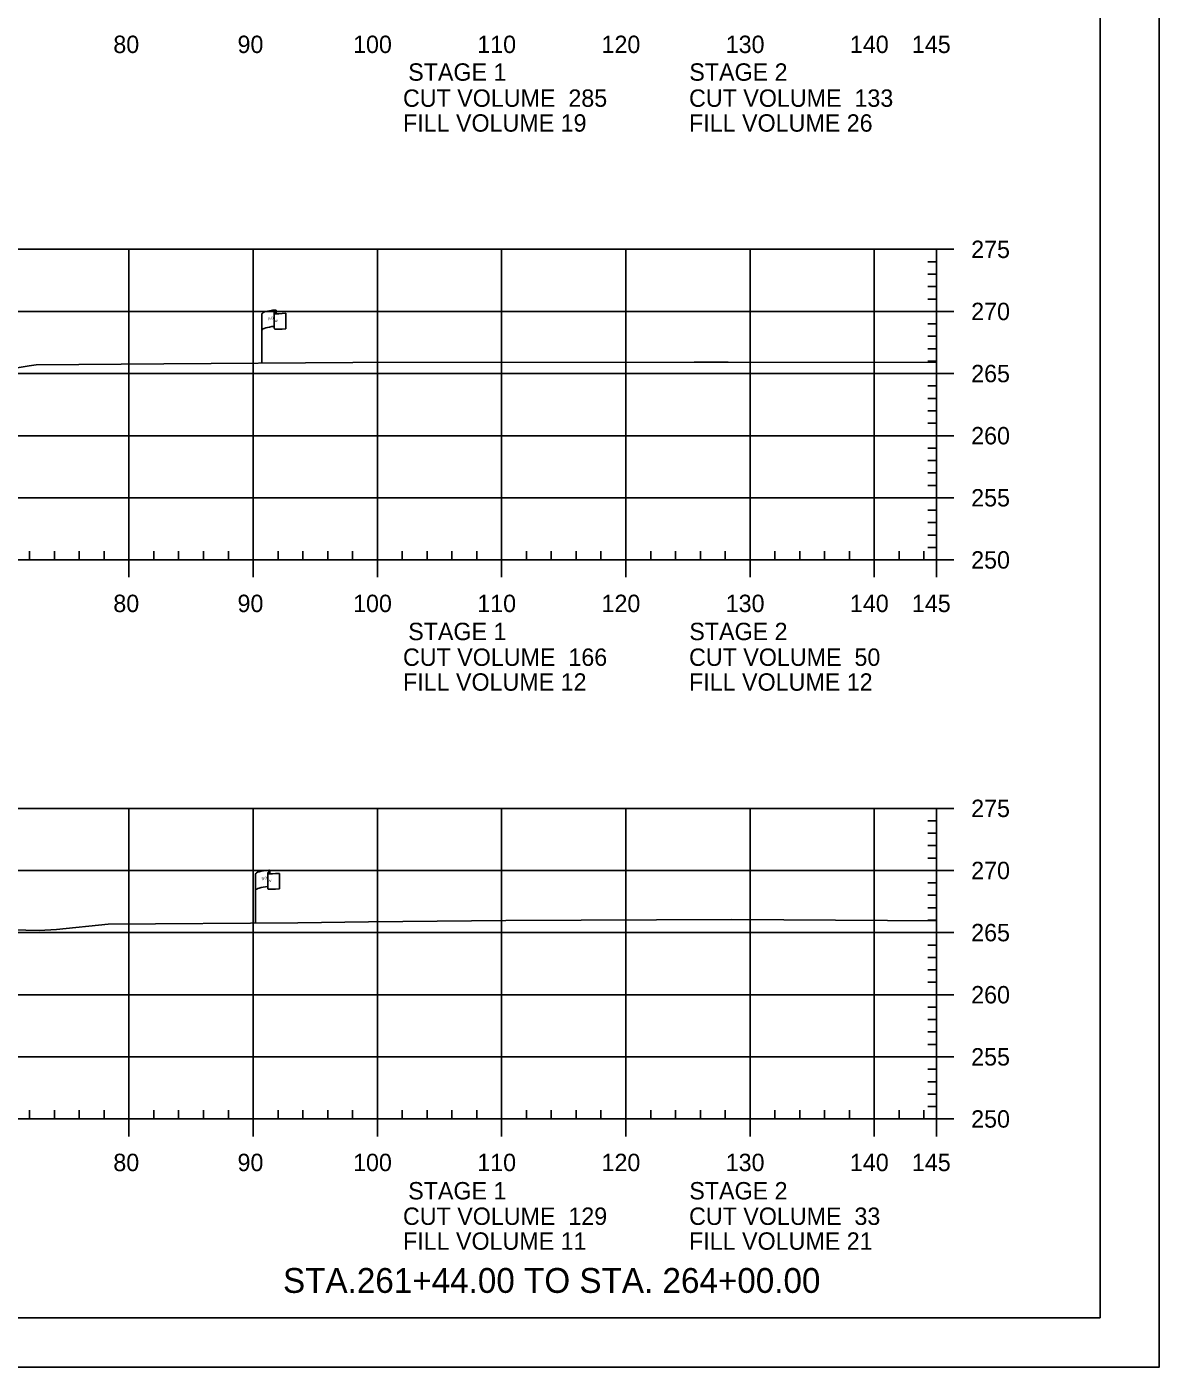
# Model space of a CAD drawing. Extents: x 1365647 to 1367999, y 387113 to 400173.
# Drawn here: x 1365965.9 to 1366057, y 394412.9 to 394520.8 of the extents above; entities that cross this region are included whole.
import ezdxf

# ---------------------------------------------------------------- set-up
doc = ezdxf.new("R2010")
doc.units = 0
for name, color, linetype in [('E_Existing ROW', 7, 'Continuous'), ('R_Axis', 7, 'Continuous'), ('R_Axis Annot', 7, 'Continuous'), ('R_Border', 7, 'Continuous'), ('R_Draft', 7, 'Continuous'), ('R_Exist Surface', 7, 'Continuous'), ('R_Grid', 7, 'Continuous'), ('R_No Plot', 7, 'Continuous')]:
    doc.layers.add(name, color=color, linetype=linetype)

msp = doc.modelspace()

# ---------------------------------------------------------------- linework, layer by layer
at = {"layer": 'E_Existing ROW'}
for p, q in [((1365984.79, 394493.71), (1365984.79, 394497.66)), ((1365985.79, 394497.76), (1365985.79, 394497.74)), ((1365985.79, 394497.74), (1365985.79, 394496.52)), ((1365985.95, 394497.91), (1365985.95, 394497.67)), ((1365986.72, 394497.72), (1365986.72, 394496.48)), ((1365985.44, 394452.83), (1365985.44, 394452.59)), ((1365984.27, 394448.63), (1365984.27, 394452.58)), ((1365985.27, 394452.67), (1365985.27, 394452.66)), ((1365985.27, 394452.66), (1365985.27, 394451.43)), ((1365986.2, 394452.64), (1365986.2, 394451.4))]:
    msp.add_line(p, q, dxfattribs=at)
for centre, radius, start, end in [((1365985.86, 394497.76), 0.078, 88.6458, 274.2828), ((1365985.88, 394497.91), 0.0783, 263.0712, 93.9564), ((1365985.87, 394496.52), 0.0783, 180, 273.9564), ((1365985.36, 394452.83), 0.0783, 263.0712, 93.9564), ((1365985.35, 394452.67), 0.078, 88.6458, 274.2828), ((1365985.35, 394451.43), 0.0783, 180, 273.9564)]:
    msp.add_arc(centre, radius, start, end, dxfattribs=at)
for centre, major_axis, ratio, start_param, end_param in [((1365986.37, 394497.7), (-1.58, -0.04), 0.19887, 5.030368, 6.283185), ((1365987.08, 394497.82), (-1.23, -0.13), 0.052933, 0.159456, 1.268315), ((1365986.37, 394496.39), (-1.58, -0.04), 0.19887, 5.083035, 6.194897), ((1365987.08, 394496.58), (-1.23, -0.13), 0.052933, 0.159456, 1.268315), ((1365985.86, 394452.62), (-1.58, -0.04), 0.19887, 5.030368, 6.283185), ((1365986.56, 394452.74), (-1.23, -0.13), 0.052933, 0.159456, 1.268315), ((1365985.85, 394451.3), (-1.58, -0.04), 0.19887, 5.083035, 6.194897), ((1365986.56, 394451.5), (-1.23, -0.13), 0.052933, 0.159456, 1.268315)]:
    msp.add_ellipse(centre, major_axis=major_axis, ratio=ratio, start_param=start_param, end_param=end_param, dxfattribs=at)
at = {"layer": 'R_Axis'}
for p, q in [((1366039.09, 394477.87), (1366039.09, 394502.87)), ((1366040.49, 394502.87), (1366039.09, 394502.87)), ((1366039.09, 394501.87), (1366038.39, 394501.87)), ((1366039.09, 394500.87), (1366038.39, 394500.87)), ((1366039.09, 394499.87), (1366038.39, 394499.87)), ((1366039.09, 394498.87), (1366038.39, 394498.87)), ((1366040.49, 394497.87), (1366039.09, 394497.87)), ((1366039.09, 394496.87), (1366038.39, 394496.87)), ((1366039.09, 394495.87), (1366038.39, 394495.87)), ((1366039.09, 394494.87), (1366038.39, 394494.87)), ((1366039.09, 394493.87), (1366038.39, 394493.87)), ((1366040.49, 394492.87), (1366039.09, 394492.87)), ((1366039.09, 394491.87), (1366038.39, 394491.87)), ((1366039.09, 394490.87), (1366038.39, 394490.87)), ((1366039.09, 394489.87), (1366038.39, 394489.87)), ((1366039.09, 394488.87), (1366038.39, 394488.87)), ((1366040.49, 394487.87), (1366039.09, 394487.87)), ((1366039.09, 394486.87), (1366038.39, 394486.87)), ((1366039.09, 394485.87), (1366038.39, 394485.87)), ((1366039.09, 394484.87), (1366038.39, 394484.87)), ((1366039.09, 394483.87), (1366038.39, 394483.87)), ((1366040.49, 394482.87), (1366039.09, 394482.87)), ((1366039.09, 394481.87), (1366038.39, 394481.87)), ((1366039.09, 394480.87), (1366038.39, 394480.87)), ((1366039.09, 394479.87), (1366038.39, 394479.87)), ((1366039.09, 394478.87), (1366038.39, 394478.87)), ((1365749.09, 394477.87), (1366039.09, 394477.87)), ((1365966.09, 394477.87), (1365966.09, 394478.57)), ((1365968.09, 394477.87), (1365968.09, 394478.57)), ((1365970.09, 394477.87), (1365970.09, 394478.57)), ((1365972.09, 394477.87), (1365972.09, 394478.57)), ((1365974.09, 394476.47), (1365974.09, 394477.87)), ((1365976.09, 394477.87), (1365976.09, 394478.57)), ((1365978.09, 394477.87), (1365978.09, 394478.57)), ((1365980.09, 394477.87), (1365980.09, 394478.57)), ((1365982.09, 394477.87), (1365982.09, 394478.57)), ((1365984.09, 394476.47), (1365984.09, 394477.87)), ((1365986.09, 394477.87), (1365986.09, 394478.57)), ((1365988.09, 394477.87), (1365988.09, 394478.57)), ((1365990.09, 394477.87), (1365990.09, 394478.57)), ((1365992.09, 394477.87), (1365992.09, 394478.57)), ((1365994.09, 394476.47), (1365994.09, 394477.87)), ((1365996.09, 394477.87), (1365996.09, 394478.57)), ((1365998.09, 394477.87), (1365998.09, 394478.57)), ((1366000.09, 394477.87), (1366000.09, 394478.57)), ((1366002.09, 394477.87), (1366002.09, 394478.57)), ((1366004.09, 394476.47), (1366004.09, 394477.87)), ((1366006.09, 394477.87), (1366006.09, 394478.57)), ((1366008.09, 394477.87), (1366008.09, 394478.57)), ((1366010.09, 394477.87), (1366010.09, 394478.57)), ((1366012.09, 394477.87), (1366012.09, 394478.57)), ((1366014.09, 394476.47), (1366014.09, 394477.87)), ((1366016.09, 394477.87), (1366016.09, 394478.57)), ((1366018.09, 394477.87), (1366018.09, 394478.57)), ((1366020.09, 394477.87), (1366020.09, 394478.57)), ((1366022.09, 394477.87), (1366022.09, 394478.57)), ((1366024.09, 394476.47), (1366024.09, 394477.87)), ((1366026.09, 394477.87), (1366026.09, 394478.57)), ((1366028.09, 394477.87), (1366028.09, 394478.57)), ((1366030.09, 394477.87), (1366030.09, 394478.57)), ((1366032.09, 394477.87), (1366032.09, 394478.57)), ((1366034.09, 394476.47), (1366034.09, 394477.87)), ((1366036.09, 394477.87), (1366036.09, 394478.57)), ((1366038.09, 394477.87), (1366038.09, 394478.57)), ((1366039.09, 394476.47), (1366039.09, 394477.87)), ((1366040.49, 394477.87), (1366039.09, 394477.87)), ((1366039.09, 394432.87), (1366039.09, 394457.87)), ((1366040.49, 394457.87), (1366039.09, 394457.87)), ((1366039.09, 394456.87), (1366038.39, 394456.87)), ((1366039.09, 394455.87), (1366038.39, 394455.87)), ((1366039.09, 394454.87), (1366038.39, 394454.87)), ((1366039.09, 394453.87), (1366038.39, 394453.87)), ((1366040.49, 394452.87), (1366039.09, 394452.87)), ((1366039.09, 394451.87), (1366038.39, 394451.87)), ((1366039.09, 394450.87), (1366038.39, 394450.87)), ((1366039.09, 394449.87), (1366038.39, 394449.87)), ((1366039.09, 394448.87), (1366038.39, 394448.87)), ((1366040.49, 394447.87), (1366039.09, 394447.87)), ((1366039.09, 394446.87), (1366038.39, 394446.87)), ((1366039.09, 394445.87), (1366038.39, 394445.87)), ((1366039.09, 394444.87), (1366038.39, 394444.87)), ((1366039.09, 394443.87), (1366038.39, 394443.87)), ((1366040.49, 394442.87), (1366039.09, 394442.87)), ((1366039.09, 394441.87), (1366038.39, 394441.87)), ((1366039.09, 394440.87), (1366038.39, 394440.87)), ((1366039.09, 394439.87), (1366038.39, 394439.87)), ((1366039.09, 394438.87), (1366038.39, 394438.87)), ((1366040.49, 394437.87), (1366039.09, 394437.87)), ((1366039.09, 394436.87), (1366038.39, 394436.87)), ((1366039.09, 394435.87), (1366038.39, 394435.87)), ((1366039.09, 394434.87), (1366038.39, 394434.87)), ((1365966.09, 394432.87), (1365966.09, 394433.57)), ((1365968.09, 394432.87), (1365968.09, 394433.57)), ((1365970.09, 394432.87), (1365970.09, 394433.57)), ((1365972.09, 394432.87), (1365972.09, 394433.57)), ((1365976.09, 394432.87), (1365976.09, 394433.57)), ((1365978.09, 394432.87), (1365978.09, 394433.57)), ((1365980.09, 394432.87), (1365980.09, 394433.57)), ((1365982.09, 394432.87), (1365982.09, 394433.57)), ((1365986.09, 394432.87), (1365986.09, 394433.57)), ((1365988.09, 394432.87), (1365988.09, 394433.57)), ((1365990.09, 394432.87), (1365990.09, 394433.57)), ((1365992.09, 394432.87), (1365992.09, 394433.57)), ((1365996.09, 394432.87), (1365996.09, 394433.57)), ((1365998.09, 394432.87), (1365998.09, 394433.57)), ((1366000.09, 394432.87), (1366000.09, 394433.57)), ((1366002.09, 394432.87), (1366002.09, 394433.57)), ((1366006.09, 394432.87), (1366006.09, 394433.57)), ((1366008.09, 394432.87), (1366008.09, 394433.57)), ((1366010.09, 394432.87), (1366010.09, 394433.57)), ((1366012.09, 394432.87), (1366012.09, 394433.57)), ((1366016.09, 394432.87), (1366016.09, 394433.57)), ((1366018.09, 394432.87), (1366018.09, 394433.57)), ((1366020.09, 394432.87), (1366020.09, 394433.57)), ((1366022.09, 394432.87), (1366022.09, 394433.57)), ((1366026.09, 394432.87), (1366026.09, 394433.57)), ((1366028.09, 394432.87), (1366028.09, 394433.57)), ((1366030.09, 394432.87), (1366030.09, 394433.57)), ((1366032.09, 394432.87), (1366032.09, 394433.57)), ((1366036.09, 394432.87), (1366036.09, 394433.57)), ((1366038.09, 394432.87), (1366038.09, 394433.57)), ((1366039.09, 394433.87), (1366038.39, 394433.87)), ((1365749.09, 394432.87), (1366039.09, 394432.87)), ((1365974.09, 394431.47), (1365974.09, 394432.87)), ((1365984.09, 394431.47), (1365984.09, 394432.87)), ((1365994.09, 394431.47), (1365994.09, 394432.87)), ((1366004.09, 394431.47), (1366004.09, 394432.87)), ((1366014.09, 394431.47), (1366014.09, 394432.87)), ((1366024.09, 394431.47), (1366024.09, 394432.87)), ((1366034.09, 394431.47), (1366034.09, 394432.87)), ((1366039.09, 394431.47), (1366039.09, 394432.87)), ((1366040.49, 394432.87), (1366039.09, 394432.87))]:
    msp.add_line(p, q, dxfattribs=at)
at = {"layer": 'R_Border'}
for q in [(1366052.27, 394622.33), (1365736.09, 394416.87)]:
    msp.add_line((1366052.27, 394416.87), q, dxfattribs=at)
at = {"layer": 'R_Exist Surface'}
for points in [[(1365964, 394493.13), (1365966.06, 394493.5), (1365966.63, 394493.58), (1365976.9, 394493.64), (1365992.12, 394493.77), (1366019.58, 394493.79), (1366021.43, 394493.79), (1366022.34, 394493.79), (1366039.09, 394493.77)], [(1365964.72, 394448.1), (1365966.87, 394448.04), (1365968.26, 394448.13), (1365972.41, 394448.54), (1365987.68, 394448.65), (1365993.36, 394448.75), (1366004.43, 394448.84), (1366022.62, 394448.93), (1366035.16, 394448.84), (1366039.09, 394448.83)]]:
    msp.add_lwpolyline(points, dxfattribs=at)
at = {"layer": 'R_Grid'}
for p, q in [((1365749.09, 394502.87), (1366039.09, 394502.87)), ((1365974.09, 394477.87), (1365974.09, 394502.87)), ((1365984.09, 394477.87), (1365984.09, 394502.87)), ((1365994.09, 394477.87), (1365994.09, 394502.87)), ((1366004.09, 394477.87), (1366004.09, 394502.87)), ((1366014.09, 394477.87), (1366014.09, 394502.87)), ((1366024.09, 394477.87), (1366024.09, 394502.87)), ((1366034.09, 394477.87), (1366034.09, 394502.87)), ((1366039.09, 394477.87), (1366039.09, 394502.87)), ((1365749.09, 394497.87), (1366039.09, 394497.87)), ((1365749.09, 394492.87), (1366039.09, 394492.87)), ((1365749.09, 394487.87), (1366039.09, 394487.87)), ((1365749.09, 394482.87), (1366039.09, 394482.87)), ((1365749.09, 394477.87), (1366039.09, 394477.87)), ((1365749.09, 394457.87), (1366039.09, 394457.87)), ((1365974.09, 394432.87), (1365974.09, 394457.87)), ((1365984.09, 394432.87), (1365984.09, 394457.87)), ((1365994.09, 394432.87), (1365994.09, 394457.87)), ((1366004.09, 394432.87), (1366004.09, 394457.87)), ((1366014.09, 394432.87), (1366014.09, 394457.87)), ((1366024.09, 394432.87), (1366024.09, 394457.87)), ((1366034.09, 394432.87), (1366034.09, 394457.87)), ((1366039.09, 394432.87), (1366039.09, 394457.87)), ((1365749.09, 394452.87), (1366039.09, 394452.87)), ((1365749.09, 394447.87), (1366039.09, 394447.87)), ((1365749.09, 394442.87), (1366039.09, 394442.87)), ((1365749.09, 394437.87), (1366039.09, 394437.87)), ((1365749.09, 394432.87), (1366039.09, 394432.87))]:
    msp.add_line(p, q, dxfattribs=at)
at = {"layer": 'R_No Plot'}
msp.add_line((1365723.69, 394412.89), (1366057.03, 394412.89), dxfattribs=at)
msp.add_lwpolyline([(1365723.69, 394626.23), (1366057.03, 394626.23), (1366057.03, 394412.89), (1365723.69, 394412.89)], close=True, dxfattribs=at)

# ---------------------------------------------------------------- texts
at = {"layer": 'E_Existing ROW'}
for s, height, rotation, p in [('R ', 0.2, 9.9884, (1365985.31, 394497.16)), (' O', 0.2, 9.9884, (1365985.46, 394497.21)), ('W', 0.2, 351.1788, (1365985.79, 394497.04)), ('DWB 11-9-07', 0.001, 90, (1365985.95, 394497.67)), ('DWB 11-9-07', 0.001, 5.0717, (1365986.71, 394496.48)), ('DWB 11-9-07', 0.001, 90, (1365984.79, 394493.71)), ('R ', 0.2, 9.9884, (1365984.79, 394452.08)), (' O', 0.2, 9.9884, (1365984.94, 394452.13)), ('W', 0.2, 351.1788, (1365985.27, 394451.96)), ('DWB 11-9-07', 0.001, 90, (1365985.44, 394452.59)), ('DWB 11-9-07', 0.001, 5.0717, (1365986.19, 394451.4)), ('DWB 11-9-07', 0.001, 90, (1365984.27, 394448.63))]:
    msp.add_text(s, height=height, rotation=rotation, dxfattribs=at).set_placement(p)
at = {"layer": 'R_Axis Annot'}
for s, p in [('80', (1365972.83, 394518.67)), ('90', (1365982.83, 394518.67)), ('100', (1365992.13, 394518.67)), ('110', (1366002.13, 394518.67)), ('120', (1366012.13, 394518.67)), ('130', (1366022.13, 394518.67)), ('140', (1366032.13, 394518.67)), ('145', (1366037.12, 394518.67)), ('STAGE 1', (1365996.57, 394516.44)), ('STAGE 2', (1366019.2, 394516.44)), ('CUT VOLUME  285', (1365996.15, 394514.34)), ('CUT VOLUME  133', (1366019.18, 394514.34)), ('FILL VOLUME 19', (1365996.15, 394512.34)), ('FILL VOLUME 26', (1366019.18, 394512.34)), ('275', (1366041.89, 394502.17)), ('270', (1366041.89, 394497.17)), ('265', (1366041.89, 394492.17)), ('260', (1366041.89, 394487.17)), ('255', (1366041.89, 394482.17)), ('250', (1366041.89, 394477.17)), ('80', (1365972.83, 394473.67)), ('90', (1365982.83, 394473.67)), ('100', (1365992.13, 394473.67)), ('110', (1366002.13, 394473.67)), ('120', (1366012.13, 394473.67)), ('130', (1366022.13, 394473.67)), ('140', (1366032.13, 394473.67)), ('145', (1366037.12, 394473.67)), ('STAGE 1', (1365996.57, 394471.41)), ('STAGE 2', (1366019.2, 394471.41)), ('CUT VOLUME  166', (1365996.15, 394469.34)), ('CUT VOLUME  50', (1366019.18, 394469.34)), ('FILL VOLUME 12', (1365996.15, 394467.34)), ('FILL VOLUME 12', (1366019.18, 394467.34)), ('275', (1366041.89, 394457.17)), ('270', (1366041.89, 394452.17)), ('265', (1366041.89, 394447.17)), ('260', (1366041.89, 394442.17)), ('255', (1366041.89, 394437.17)), ('250', (1366041.89, 394432.17)), ('80', (1365972.83, 394428.67)), ('90', (1365982.83, 394428.67)), ('100', (1365992.13, 394428.67)), ('110', (1366002.13, 394428.67)), ('120', (1366012.13, 394428.67)), ('130', (1366022.13, 394428.67)), ('140', (1366032.13, 394428.67)), ('145', (1366037.12, 394428.67)), ('STAGE 1', (1365996.57, 394426.39)), ('STAGE 2', (1366019.2, 394426.39)), ('CUT VOLUME  129', (1365996.15, 394424.34)), ('CUT VOLUME  33', (1366019.18, 394424.34)), ('FILL VOLUME 11', (1365996.15, 394422.34)), ('FILL VOLUME 21', (1366019.18, 394422.34))]:
    msp.add_text(s, height=1.4, dxfattribs=at).set_placement(p)
at = {"layer": 'R_Draft'}
msp.add_text('STA.261+44.00 TO STA. 264+00.00', height=2, dxfattribs=at).set_placement((1365986.49, 394418.87))

doc.saveas('drawing.dxf')
